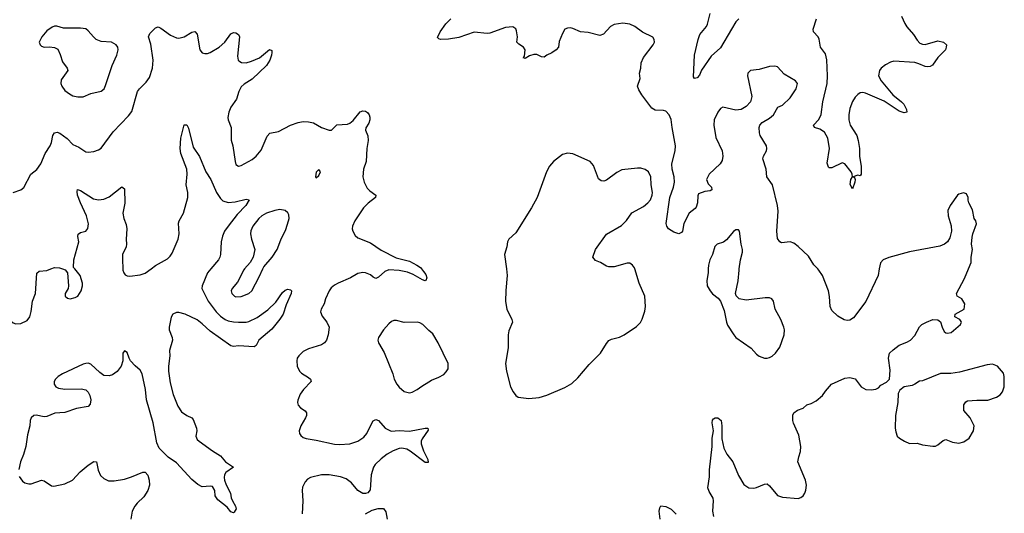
# Model space of a CAD drawing. Header units: inches. Extents: x 1449094 to 1618372, y 389908 to 534307.
# Tile 414 of 494: x 1596840 to 1604442, y 468114 to 471923. Entities that reach past the tile are written whole.
import ezdxf

# ---------------------------------------------------------------- set-up
doc = ezdxf.new("R2010")
doc.units = ezdxf.units.IN
doc.header["$MEASUREMENT"] = 0
for name, color, linetype in [('B5496', 7, 'Continuous'), ('B5497', 7, 'Continuous'), ('B6406', 7, 'Continuous'), ('B6407', 7, 'Continuous')]:
    doc.layers.add(name, color=color, linetype=linetype)

msp = doc.modelspace()

# ---------------------------------------------------------------- linework, layer by layer
at = {"layer": 'B5496', "color": 5}
for points, elevation in [([(1596610.9, 470000), (1596603, 469970), (1596604.7, 469950), (1596616.1, 469930), (1596667, 469890), (1596682.4, 469870), (1596697.2, 469777.2), (1596705.5, 469685.5), (1596743.4, 469623.4), (1596790, 469583.8), (1596810, 469575.8), (1596850, 469578.7), (1596897.7, 469602.3), (1596918.4, 469630), (1596929.7, 469670.3), (1596940.4, 469750), (1596962.7, 469810), (1596972.2, 469967.7), (1596990, 469983.1), (1597050, 469988.3), (1597080.4, 470000)], 520), ([(1598315.9, 470000), (1598290, 469969.6), (1598250.3, 469870), (1598246.5, 469850), (1598295.9, 469750), (1598357.1, 469670), (1598390, 469636.3), (1598427.6, 469610), (1598450, 469600.5), (1598490, 469590.9), (1598530, 469587.8), (1598589.8, 469590.2), (1598610, 469595.4), (1598673.9, 469626.1), (1598756.5, 469683.5), (1598817.9, 469742.1), (1598870, 469817.3), (1598890, 469834.8), (1598910, 469842.8), (1598930, 469838), (1598938, 469830), (1598937.3, 469810), (1598897.2, 469722.8), (1598873.4, 469650), (1598850, 469612.7), (1598786.1, 469533.9), (1598686, 469450), (1598666, 469410), (1598650, 469399.3), (1598530, 469406), (1598490, 469401.6), (1598470, 469405.6), (1598310, 469520.3), (1598250, 469577.1), (1598210, 469606.2), (1598117, 469650), (1598070, 469663.5), (1598050, 469664.2), (1598023.6, 469650), (1598010, 469627.3), (1597994.3, 469550), (1597995, 469530), (1598017.8, 469470), (1598020.6, 469450), (1597998, 469370), (1597999.8, 469330), (1597988.4, 469250), (1597988.9, 469210), (1598001, 469121), (1598025, 469030), (1598060.8, 468940.8), (1598090, 468896.5), (1598130, 468867.6), (1598170, 468850.4), (1598178.9, 468838.9), (1598205.3, 468770), (1598208.9, 468750), (1598201.1, 468710), (1598210, 468684.9), (1598224.9, 468670), (1598330, 468595.3), (1598390, 468558.4), (1598430, 468510.7), (1598492, 468470), (1598431.7, 468428.3), (1598421.6, 468410), (1598418.4, 468390), (1598420.4, 468370), (1598433.9, 468333.9), (1598468, 468270), (1598473.4, 468233.4), (1598482.8, 468210), (1598506.8, 468170), (1598510.5, 468149.5), (1598496.3, 468123.7), (1598490, 468119), (1598470, 468126.6), (1598441.3, 468161.3), (1598370, 468217), (1598349.6, 468250), (1598347, 468290), (1598330, 468321.2), (1598310, 468324.5), (1598250, 468318.7), (1598216.1, 468336.1), (1598170, 468374), (1598050, 468503.1), (1597986.8, 468546.8), (1597917.2, 468617.2), (1597898.2, 468658.2), (1597871.8, 468811.8), (1597820.5, 468990), (1597810.5, 469069.5), (1597785.3, 469190), (1597770, 469218.9), (1597731.5, 469251.5), (1597697, 469290), (1597685.2, 469310), (1597670, 469355.3), (1597650, 469368.7), (1597636, 469350), (1597637.3, 469290), (1597624.4, 469250), (1597592.1, 469207.9), (1597557.3, 469182.7), (1597530, 469174.5), (1597490, 469178.3), (1597459.8, 469199.8), (1597390, 469264.7), (1597370, 469272.3), (1597351, 469271), (1597330, 469265.1), (1597170, 469190.5), (1597136.9, 469170), (1597116.5, 469150), (1597106.9, 469130), (1597106, 469110), (1597120.5, 469090), (1597140.7, 469080.7), (1597190, 469071.3), (1597314.7, 469074.7), (1597350, 469066), (1597368, 469050), (1597382.9, 469022.9), (1597388.5, 468990), (1597383.4, 468956.6), (1597370, 468939.5), (1597278, 468922), (1597190, 468891.8), (1597112.9, 468887.1), (1597050, 468860.5), (1597030, 468858.3), (1596967.9, 468872.1), (1596950, 468867.6), (1596930, 468852), (1596922.6, 468830), (1596919.5, 468790), (1596900.5, 468719.5), (1596888, 468630), (1596870.9, 468569.1), (1596847.2, 468510), (1596833.4, 468453.4)], 520), ([(1597170.2, 470000), (1597192.2, 469992.2), (1597208.4, 469968.4), (1597218, 469870), (1597214, 469850), (1597192, 469810), (1597192.2, 469790), (1597210, 469774.9), (1597230, 469770.3), (1597270, 469779.5), (1597290, 469790.6), (1597314.7, 469830), (1597326.3, 469870), (1597326, 469890), (1597307, 469950), (1597265.3, 470000)], 520), ([(1597636.9, 470000), (1597637.4, 469990), (1597643.7, 469970), (1597655.4, 469955.4), (1597670, 469947.2), (1597690, 469944.9), (1597770, 469955.4), (1597810, 469967), (1597855.4, 470000)], 520), ([(1598577, 470000), (1598570, 469992), (1598521.8, 469898.2), (1598481.6, 469850), (1598473, 469830), (1598478, 469810), (1598498.8, 469790), (1598510, 469784.4), (1598550, 469787), (1598609.3, 469810), (1598631.5, 469830), (1598690, 469939.1), (1598717.8, 470000)], 540), ([(1599942.1, 470000), (1599959, 469979), (1599975.6, 469955.6), (1599983, 469930), (1599976, 469910), (1599970, 469907.3), (1599950, 469914.7), (1599878.1, 469958.1), (1599833.7, 469973.7), (1599770, 469988.4), (1599690, 469992.5), (1599659, 469981), (1599610, 469936.3), (1599590, 469927), (1599570, 469935.1), (1599550, 469954), (1599510, 469969.6), (1599488.6, 469971.4), (1599450, 469965.1), (1599393.4, 469930), (1599298, 469890), (1599270, 469873.5), (1599246.4, 469853.6), (1599229, 469830), (1599201.7, 469770), (1599190.2, 469729.8), (1599168.5, 469690), (1599163.8, 469670), (1599175.1, 469635.1), (1599212.2, 469590), (1599228.5, 469550), (1599223.1, 469490), (1599208.9, 469450), (1599193.4, 469430), (1599170, 469413.3), (1599070, 469383.5), (1599030, 469361.7), (1598994.9, 469330), (1598983.6, 469310), (1598979.6, 469290), (1598982.3, 469250), (1599001.3, 469210), (1599015.9, 469195.9), (1599070, 469163.1), (1599084.4, 469150), (1599090.4, 469130), (1599030.3, 469070), (1599007.1, 469032.9), (1598986.7, 468986.7), (1598984.9, 468970), (1598990, 468947.3), (1599007.7, 468927.7), (1599044.9, 468904.9), (1599055.5, 468890), (1599054.4, 468870), (1599046.7, 468850), (1599010.3, 468790), (1598997, 468750), (1598999.5, 468730), (1599010, 468713.4), (1599030, 468699.5), (1599051.6, 468691.6), (1599130, 468679), (1599270, 468646.5), (1599310, 468644), (1599390, 468650.3), (1599450, 468671.8), (1599497.8, 468702.2), (1599521.6, 468730), (1599547.8, 468790), (1599570, 468827.3), (1599590, 468839.1), (1599610, 468830.4), (1599663, 468770), (1599707.9, 468747.9), (1599770, 468753.4), (1599850, 468747.2), (1599970.3, 468770.3), (1599991.3, 468770), (1599995.2, 468755.2), (1599948.7, 468690), (1599940.3, 468670), (1599938.9, 468650), (1599957, 468597), (1599990.4, 468530), (1599993, 468507), (1599970, 468505.6), (1599854.2, 468594.2), (1599828.5, 468608.5), (1599790, 468616.5), (1599770, 468614.3), (1599723.9, 468596.1), (1599678, 468570), (1599630, 468534), (1599584.9, 468490), (1599571.6, 468470), (1599554, 468410), (1599545.5, 468294.5), (1599528, 468272), (1599510, 468266), (1599490, 468266.6), (1599450, 468289.6), (1599401.3, 468350), (1599359.9, 468379.9), (1599316.4, 468396.4), (1599230, 468411.6), (1599170, 468410.5), (1599086.4, 468390), (1599063.6, 468376.4), (1599044, 468356), (1599025, 468315), (1599021.2, 468290), (1599026.3, 468210), (1599022, 468110)], 540), ([(1600000, 469525.9), (1599952.7, 469570), (1599930, 469582.9), (1599910, 469587.8), (1599810, 469587.3), (1599750, 469600.9), (1599730, 469601.2), (1599710, 469593.2), (1599690, 469577.2), (1599648, 469530), (1599611, 469470), (1599606, 469450), (1599611, 469430), (1599653.7, 469353.7), (1599720.4, 469190), (1599732.7, 469150), (1599751.8, 469111.8), (1599770, 469087.7), (1599810, 469053.4), (1599850, 469043.8), (1599870, 469048.4), (1599910, 469068.2), (1599944.9, 469095.1), (1600000, 469128.8)], 560), ([(1596836.9, 468396.9), (1596862.5, 468362.5), (1596881, 468350), (1596910, 468340.4), (1596930, 468340.4), (1597010, 468368.8), (1597030, 468364.2), (1597085.7, 468325.7), (1597102.9, 468322.9), (1597190, 468341.7), (1597249.4, 468370), (1597306.6, 468433.4), (1597370, 468484.9), (1597412.7, 468512.7), (1597433.4, 468510), (1597446.1, 468446.1), (1597465.3, 468405.3), (1597490, 468381.7), (1597525.9, 468365.9), (1597570, 468363.9), (1597650, 468377.7), (1597704.7, 468395.3), (1597790, 468432.7), (1597810.4, 468430.4), (1597828.5, 468408.5), (1597839.5, 468370), (1597841.7, 468330), (1597830.3, 468290), (1597798.3, 468241.7), (1597746.5, 468193.5), (1597728.9, 468170), (1597709.3, 468130.7), (1597699.2, 468070)], 520), ([(1599510, 468110.5), (1599561.2, 468138.8), (1599607.6, 468152.4), (1599650, 468150.6), (1599666.7, 468126.7), (1599677.2, 468070)], 540)]:
    msp.add_lwpolyline(points, dxfattribs=dict(at, elevation=elevation))
at = {"layer": 'B5497', "color": 5}
for points, elevation in [([(1596790, 470590.2), (1596848.8, 470611.2), (1596872.9, 470627.1), (1596926, 470730), (1596971.8, 470768.2), (1597003.5, 470810), (1597037.4, 470890), (1597076.9, 470950), (1597085.9, 470974.1), (1597096.4, 471030), (1597108.8, 471051.2), (1597130, 471055.2), (1597150, 471046.5), (1597207, 471007), (1597250, 470961.1), (1597298.2, 470938.2), (1597350, 470904.2), (1597370, 470901.1), (1597413.6, 470906.4), (1597450, 470917.6), (1597470, 470930.4), (1597562.4, 471057.6), (1597679.7, 471180.2), (1597706.3, 471213.7), (1597751, 471369), (1597765.6, 471390), (1597817.8, 471442.2), (1597842, 471478), (1597865, 471550), (1597870.7, 471610), (1597853.6, 471733.6), (1597836, 471790), (1597844.8, 471815.2), (1597890, 471861), (1597910, 471866.8), (1597930, 471857.3), (1598003.9, 471803.9), (1598050, 471782), (1598070, 471779.5), (1598109.7, 471790.3), (1598170, 471827.7), (1598192.3, 471832.3), (1598210.3, 471810.3), (1598230.7, 471690), (1598248.3, 471668.3), (1598270, 471662), (1598290, 471663), (1598310, 471670.4), (1598379.3, 471710), (1598424.5, 471750), (1598470, 471814.8), (1598490, 471824.9), (1598510, 471822), (1598530.7, 471810), (1598537.1, 471790), (1598521.5, 471641.5), (1598526.7, 471610), (1598539.3, 471599.3), (1598552.9, 471592.9), (1598590, 471590.3), (1598630, 471602.3), (1598690.9, 471629.1), (1598770, 471694), (1598786, 471686), (1598787.3, 471670), (1598785.5, 471650), (1598772.2, 471610), (1598745.5, 471570), (1598635, 471465), (1598574, 471426), (1598550, 471404.2), (1598531.4, 471370), (1598513.4, 471310), (1598471.7, 471248.3), (1598454.9, 471210), (1598447.8, 471167.8), (1598450.3, 471150), (1598472.4, 471090), (1598472.2, 470992.2), (1598486.3, 470950), (1598503.1, 470830), (1598510, 470806.8), (1598530, 470793.4), (1598550, 470797.1), (1598634.6, 470845.4), (1598666.3, 470870), (1598704.2, 470915.8), (1598750, 471024.9), (1598772.4, 471047.6), (1598839.5, 471060.5), (1598930, 471110.4), (1598990, 471130.3), (1599030, 471136.4), (1599070, 471135.8), (1599108.3, 471128.3), (1599170, 471090.7), (1599230, 471071), (1599248.7, 471071.3), (1599290, 471110.8), (1599370, 471118), (1599390, 471124.9), (1599414, 471146), (1599470, 471211), (1599490, 471221), (1599510, 471218), (1599526.4, 471206.4), (1599538, 471190), (1599544.7, 471170), (1599544.7, 471150), (1599535.3, 471124.7), (1599511.6, 471088.4), (1599511.3, 471070), (1599528, 471028), (1599530.4, 470990.4), (1599519.5, 470930), (1599515.3, 470830), (1599495.8, 470770), (1599490.4, 470710), (1599500.4, 470670), (1599523.4, 470623.4), (1599542.9, 470602.9), (1599590.8, 470570), (1599587.3, 470550), (1599531.6, 470508.5), (1599495.5, 470470), (1599428.2, 470370), (1599410.5, 470330), (1599408.2, 470310), (1599413, 470290), (1599430, 470258.8), (1599450, 470240.5), (1599550, 470200.3), (1599630, 470145.2), (1599745.9, 470085.9), (1599850, 470060.2), (1599907.7, 470030), (1599934, 470010), (1599942.1, 470000)], 540), ([(1597855.4, 470000), (1597890, 470025.2), (1597981.5, 470078.5), (1598001.8, 470098.2), (1598017.9, 470122.1), (1598063.8, 470230), (1598070.9, 470270), (1598067, 470353), (1598071.2, 470370), (1598104.2, 470430), (1598138.8, 470550), (1598137.8, 470590), (1598124.7, 470650), (1598132.9, 470730), (1598131.7, 470770), (1598085.1, 470890), (1598078.9, 470930), (1598083.5, 471010), (1598110, 471111), (1598130, 471111.3), (1598144.9, 471084.9), (1598178.6, 470938.6), (1598227.5, 470867.5), (1598277.3, 470750), (1598316.5, 470690), (1598359.2, 470590), (1598390, 470543.7), (1598410, 470524.6), (1598450, 470511.3), (1598503.5, 470516.5), (1598590, 470537), (1598612.3, 470532.3), (1598587.4, 470490), (1598520.5, 470419.5), (1598449.2, 470330), (1598422.8, 470290), (1598406.2, 470253.8), (1598394.7, 470210), (1598390.2, 470110), (1598385.5, 470090), (1598375.6, 470070), (1598315.9, 470000)], 520), ([(1597265.3, 470000), (1597257, 470010), (1597259.7, 470070), (1597296, 470210), (1597289.7, 470250), (1597291.6, 470268.4), (1597310, 470281.3), (1597352, 470290), (1597367.1, 470312.9), (1597371.5, 470348.5), (1597356.3, 470410), (1597309.9, 470510), (1597288, 470570), (1597283.5, 470596.5), (1597287.7, 470612.3), (1597310, 470604.4), (1597410, 470541.5), (1597450, 470531.7), (1597490, 470538.7), (1597530, 470557.4), (1597630, 470633), (1597650, 470618), (1597651.7, 470508.3), (1597637.6, 470430), (1597643.7, 470390), (1597661.6, 470341.6), (1597667.8, 470310), (1597662.3, 470230), (1597666, 470190), (1597662, 470170), (1597635.4, 470110), (1597632.9, 470072.9), (1597636.9, 470000)], 520), ([(1598717.8, 470000), (1598724.7, 470015.2), (1598790, 470090.4), (1598828.6, 470150), (1598856.6, 470223.4), (1598896.4, 470303.6), (1598916.9, 470370), (1598920.5, 470390), (1598917.4, 470417.4), (1598910, 470432.7), (1598889.7, 470449.7), (1598850, 470458.3), (1598810, 470450.9), (1598746, 470430), (1598710.4, 470410), (1598686.5, 470390), (1598641.2, 470330), (1598625.7, 470294.3), (1598623.2, 470270), (1598629.3, 470229.3), (1598657, 470150), (1598643.7, 470090), (1598620.4, 470050), (1598577, 470000)], 540), ([(1597080.4, 470000), (1597110, 470011.4), (1597147.9, 470007.9), (1597170.2, 470000)], 520)]:
    msp.add_lwpolyline(points, dxfattribs=dict(at, elevation=elevation))
for points, elevation in [([(1597110, 471873.2), (1597090, 471865.2), (1597050, 471837.2), (1597011, 471790), (1596991.3, 471750), (1596998, 471730), (1597010, 471718), (1597030, 471711), (1597070, 471714), (1597110, 471707.3), (1597134.4, 471694.4), (1597154.2, 471654.2), (1597170, 471598), (1597206, 471550), (1597211, 471530), (1597161.6, 471458.4), (1597159.1, 471430), (1597164.9, 471410), (1597190, 471376.3), (1597224, 471350), (1597250, 471336.4), (1597290, 471327), (1597330, 471328.8), (1597390, 471354.6), (1597469.7, 471370.3), (1597491.5, 471390), (1597504.2, 471415.8), (1597554.7, 471570), (1597591.1, 471650), (1597600.5, 471690), (1597596.9, 471710), (1597584.5, 471730), (1597550, 471749.6), (1597470, 471755.1), (1597431.1, 471771.1), (1597409.4, 471790), (1597370, 471837.2), (1597350, 471852), (1597310, 471858), (1597178, 471858), (1597127.1, 471872.9)], 560), ([(1599150, 470768), (1599130, 470746), (1599124.7, 470710), (1599130, 470702), (1599150, 470722), (1599162, 470750)], 540)]:
    msp.add_lwpolyline(points, close=True, dxfattribs=dict(at, elevation=elevation))
at = {"layer": 'B6406', "color": 5}
for points, elevation in [([(1600598.4, 470000), (1600604.9, 469950), (1600592.5, 469832.5), (1600590.5, 469749.5), (1600600.5, 469690), (1600640.5, 469610), (1600644.9, 469590), (1600616.7, 469523.3), (1600610.5, 469490), (1600610.6, 469390), (1600590.5, 469270), (1600599.5, 469210), (1600630, 469090.8), (1600650, 469050.6), (1600670, 469024), (1600690, 469010.7), (1600730, 469004), (1600770, 469000.7), (1600850, 469007.3), (1600910, 469024.9), (1601050, 469084.9), (1601104.2, 469115.8), (1601150, 469159.1), (1601236.6, 469263.4), (1601325.1, 469350), (1601370, 469424), (1601390, 469448), (1601410, 469457.6), (1601470, 469472.4), (1601506, 469490), (1601603.3, 469556.7), (1601633.4, 469586.6), (1601647.3, 469612.7), (1601665.8, 469674.2), (1601671.3, 469708.7), (1601667.1, 469790), (1601623.5, 469890), (1601589.4, 470000)], 560), ([(1602156.7, 470000), (1602156.4, 469970), (1602144.2, 469910), (1602148.7, 469870), (1602170, 469830.6), (1602190, 469808), (1602233.8, 469773.8), (1602250.4, 469750.4), (1602279, 469679), (1602296.3, 469590), (1602306.2, 469566.2), (1602353.4, 469490), (1602370, 469470.7), (1602488.6, 469388.6), (1602530, 469342.8), (1602550, 469327.3), (1602590, 469310.6), (1602610, 469310.6), (1602630, 469315.5), (1602650, 469327.7), (1602674.5, 469350), (1602710, 469396), (1602742, 469490), (1602745.6, 469530), (1602740.5, 469550), (1602716.2, 469610), (1602672.3, 469690), (1602659, 469750), (1602648, 469770), (1602630, 469777.2), (1602595.5, 469775.5), (1602450, 469758.4), (1602395.3, 469770), (1602372, 469792), (1602366.6, 469810), (1602387.2, 469907.2), (1602394.7, 469990), (1602396.1, 470000)], 560), ([(1602199.6, 468090), (1602191.2, 468131.2), (1602196.9, 468210), (1602194, 468230), (1602162.5, 468282.5), (1602153, 468310), (1602164.9, 468395.1), (1602166, 468450), (1602185.4, 468630), (1602186.6, 468693.4), (1602196, 468750), (1602187, 468813), (1602190, 468834), (1602196.4, 468843.6), (1602210, 468851.3), (1602230.7, 468850.7), (1602256, 468830), (1602261, 468790), (1602260.3, 468690), (1602277.6, 468617.6), (1602300.3, 468570), (1602344.9, 468510), (1602390, 468406.8), (1602430, 468337.3), (1602470, 468310.6), (1602508.1, 468308.1), (1602530, 468313), (1602590, 468338.8), (1602610, 468341), (1602630, 468326), (1602690, 468251), (1602730, 468238.8), (1602850, 468227.3), (1602870, 468234.8), (1602889, 468250), (1602902.7, 468270), (1602910, 468292), (1602915.1, 468330), (1602906.6, 468370), (1602847, 468510), (1602854.5, 468550), (1602869.6, 468590), (1602871.6, 468630), (1602856.9, 468716.9), (1602814, 468810), (1602809, 468830), (1602809.1, 468870.9), (1602818, 468890), (1602846, 468910), (1602890, 468924.7), (1602918, 468950), (1602950, 468961), (1602990, 468982.8), (1603038, 469022), (1603062.5, 469057.5), (1603108.7, 469110), (1603210, 469157.3), (1603250, 469162.8), (1603290, 469151), (1603338, 469090), (1603374, 469070), (1603413.6, 469066.4), (1603450, 469072), (1603470, 469082), (1603490, 469102), (1603533.6, 469126.4), (1603555.3, 469150), (1603562, 469218), (1603548.7, 469310), (1603555.3, 469350), (1603583.2, 469376.8), (1603629.5, 469410.5), (1603690, 469434), (1603717.2, 469450), (1603750, 469486), (1603787.2, 469552.8), (1603804, 469570), (1603841.2, 469590), (1603890, 469608.5), (1603930, 469607.3), (1603950.6, 469590.6), (1603962.4, 469550), (1603978, 469518), (1603990, 469506), (1604004.7, 469504.7), (1604032.7, 469510), (1604104.5, 469570), (1604112, 469590), (1604110, 469595.3), (1604099, 469610), (1604059, 469630), (1604062, 469650), (1604132.3, 469690), (1604138, 469730), (1604115.3, 469770), (1604078, 469790), (1604074, 469810), (1604134.9, 469925.1), (1604165, 470000)], 540), ([(1603477.1, 470000), (1603467.3, 469950), (1603371.7, 469748.3), (1603278, 469622), (1603250, 469604), (1603230, 469601.2), (1603206.3, 469606.3), (1603156.5, 469636.5), (1603110, 469679), (1603098.4, 469710), (1603093.4, 469786.6), (1603085.1, 469830), (1603037.4, 469950), (1603010.5, 469990.5), (1603001.4, 470000)], 540), ([(1600000, 469128.8), (1600019.4, 469140.6), (1600076.3, 469163.7), (1600114.2, 469185.8), (1600134.2, 469205.8), (1600149, 469230), (1600149.3, 469270), (1600071.2, 469430), (1600030, 469498), (1600000, 469525.9)], 560), ([(1601785.2, 468070), (1601777.2, 468130), (1601783.2, 468156.8), (1601790, 468171.3), (1601830, 468166.8), (1601870, 468146.8), (1601908.3, 468108.3)], 540)]:
    msp.add_lwpolyline(points, dxfattribs=dict(at, elevation=elevation))
at = {"layer": 'B6406', "color": 5, "elevation": 540}
msp.add_lwpolyline([(1604350, 469263.7), (1604310, 469260.7), (1604096.7, 469203.3), (1604030, 469192), (1603950, 469192.3), (1603810, 469137.2), (1603786.8, 469133.2), (1603752, 469110), (1603730, 469101.2), (1603670, 469089), (1603634.8, 469065.2), (1603622, 469038), (1603620.7, 468970), (1603600.7, 468870), (1603599.1, 468770), (1603603.4, 468743.4), (1603616, 468710), (1603633.2, 468693.2), (1603670.5, 468670.5), (1603710, 468654), (1603770, 468655.5), (1603810, 468643), (1603890, 468633.4), (1603910, 468633.4), (1603930, 468642), (1603970, 468674.8), (1603990, 468682.8), (1604042.5, 468662.5), (1604090, 468656.3), (1604130, 468665.5), (1604170, 468694), (1604205.1, 468750), (1604209.4, 468790), (1604179, 468850), (1604130, 468908), (1604129.2, 468950.8), (1604145.2, 468974.8), (1604159, 468981), (1604230, 468987.7), (1604313.8, 468986.2), (1604382, 469010), (1604411.3, 469028.7), (1604427.5, 469052.5), (1604442, 469090), (1604442, 469170), (1604436.1, 469196.1), (1604390, 469249.2)], close=True, dxfattribs=at)
at = {"layer": 'B6407', "color": 5}
for points, elevation in [([(1603001.4, 470000), (1602971.5, 470031.5), (1602930, 470099.5), (1602850, 470173.6), (1602817.5, 470197.5), (1602790, 470207.8), (1602722.3, 470202.3), (1602708.2, 470208.2), (1602690, 470235.3), (1602685.7, 470290), (1602695.7, 470444.3), (1602691.9, 470490), (1602653.3, 470650), (1602609.5, 470710), (1602603.6, 470770), (1602578.4, 470850), (1602582.9, 470870), (1602605.1, 470910), (1602609.6, 470930), (1602605.1, 470950), (1602558.4, 471030), (1602551.8, 471050), (1602549.6, 471090), (1602555.1, 471110), (1602571.4, 471128.6), (1602630, 471162.4), (1602660.9, 471190), (1602693.2, 471246.8), (1602730, 471262.8), (1602790, 471320.7), (1602835.6, 471390), (1602844.5, 471430), (1602831.2, 471451.2), (1602741.8, 471501.8), (1602690, 471559.6), (1602670, 471565.4), (1602630, 471563.1), (1602550, 471539.7), (1602482.8, 471530), (1602463, 471510), (1602460.5, 471490), (1602494, 471330), (1602482.8, 471290), (1602450, 471253.2), (1602410, 471229.3), (1602370, 471223.7), (1602270, 471247), (1602250, 471238), (1602230.3, 471209.7), (1602203.1, 471150), (1602199, 471110), (1602213.7, 471013.7), (1602264.2, 470910), (1602269, 470870), (1602263.6, 470836.4), (1602248.2, 470811.8), (1602164.4, 470730), (1602144, 470690), (1602156.8, 470656.8), (1602182, 470630), (1602182.8, 470610), (1602170, 470602), (1602130, 470597.2), (1602082, 470578), (1602075.5, 470564.5), (1602072.6, 470510), (1602062.6, 470477.4), (1602054.7, 470465.3), (1602010, 470429.6), (1601968.3, 470350), (1601957.5, 470290), (1601950, 470280.4), (1601930, 470271.4), (1601890, 470282.4), (1601849.8, 470310), (1601835.7, 470330), (1601832.2, 470350), (1601859.5, 470550), (1601889.1, 470630), (1601895, 470670), (1601892.6, 470710), (1601876.9, 470770), (1601874.9, 470810), (1601901.5, 470910), (1601903.9, 470950), (1601876.5, 471090), (1601870, 471153.2), (1601855.6, 471190), (1601830, 471216), (1601810, 471223.5), (1601745.8, 471225.8), (1601720.7, 471240.7), (1601643.4, 471343.4), (1601621.3, 471381.3), (1601611.2, 471410), (1601629.6, 471470), (1601625.6, 471510), (1601635.1, 471550), (1601638, 471590), (1601656.3, 471630), (1601732.3, 471730), (1601740.9, 471750), (1601739.3, 471770), (1601727.3, 471787.3), (1601650, 471828), (1601590, 471871.6), (1601550, 471887.3), (1601496.6, 471896.6), (1601430, 471886.6), (1601402.8, 471870), (1601347.9, 471812.1), (1601318.5, 471801.5), (1601230, 471822.9), (1601169.6, 471829.6), (1601110, 471855.1), (1601090, 471859.3), (1601070, 471857.2), (1601050, 471848.7), (1601030, 471815.3), (1601005.5, 471754.5), (1600999.1, 471710), (1600982.8, 471690), (1600950, 471667), (1600910, 471649.5), (1600890, 471635.1), (1600870, 471636.3), (1600833.4, 471653.4), (1600810, 471654.9), (1600776.3, 471643.7), (1600744, 471624), (1600730.7, 471629.3), (1600730, 471626), (1600729.7, 471629.7), (1600738.9, 471641.1), (1600741.7, 471690), (1600729.9, 471709.9), (1600694.1, 471734.1), (1600678.9, 471750), (1600683.5, 471790), (1600675.9, 471835.9), (1600670, 471853.2), (1600648.2, 471868.2), (1600590, 471863.9), (1600470, 471819.5), (1600450, 471817), (1600350, 471827), (1600230, 471786.4), (1600151.6, 471771.6), (1600089.6, 471769.6), (1600075.5, 471775.5), (1600066.8, 471786.8), (1600086, 471830), (1600131.6, 471890), (1600170, 471928.4)], 540), ([(1602392.4, 471930), (1602370, 471905.6), (1602334.7, 471850), (1602250, 471705.1), (1602178.3, 471641.7), (1602105.5, 471534.5), (1602090, 471495.1), (1602070, 471475.1), (1602050, 471469), (1602042.8, 471482.8), (1602049, 471650), (1602077.3, 471770), (1602091.7, 471810), (1602142, 471870), (1602150, 471888), (1602171.2, 471970)], 520), ([(1603649, 471949), (1603673.3, 471893.3), (1603689, 471869), (1603742, 471810), (1603770, 471764), (1603790, 471742.4), (1603810, 471734), (1603830, 471732), (1603930, 471760.7), (1603972, 471750), (1603994.8, 471730), (1603994, 471710), (1603986.8, 471690), (1603927.8, 471632.3), (1603887.2, 471572.8), (1603870, 471562.4), (1603850, 471558), (1603830, 471561.3), (1603782.5, 471582.5), (1603750, 471591.5), (1603590, 471602.3), (1603564.5, 471595.5), (1603525.1, 471574.9), (1603492, 471550), (1603478, 471530), (1603470.3, 471490), (1603490.3, 471450), (1603582.5, 471342.5), (1603647.7, 471290), (1603665.5, 471270), (1603686.8, 471230), (1603690, 471208.7), (1603670, 471203.7), (1603630, 471218), (1603513.6, 471293.6), (1603370, 471355.8), (1603350, 471360.9), (1603330, 471358.5), (1603310, 471346.9), (1603290, 471326.3), (1603270, 471291.5), (1603250, 471237), (1603242.9, 471190), (1603242.8, 471150), (1603252, 471110), (1603302.3, 471030), (1603314.3, 470990), (1603324.9, 470930), (1603324, 470870), (1603337.4, 470790), (1603338, 470730), (1603330, 470718), (1603310, 470724), (1603274, 470710), (1603286, 470706), (1603290.9, 470690.9), (1603288, 470670), (1603270, 470619), (1603252.3, 470652.3), (1603257, 470690), (1603269.6, 470710), (1603267.8, 470730), (1603258.7, 470750), (1603210, 470811.8), (1603190, 470819.6), (1603110, 470780.5), (1603090, 470780.9), (1603085.3, 470785.3), (1603075.6, 470815.6), (1603092.8, 470930), (1603079.8, 471010), (1603055, 471055), (1603018.2, 471078.2), (1602976, 471090), (1602968.2, 471108.2), (1603010, 471153.4), (1603029.1, 471190.9), (1603041.7, 471290), (1603073.7, 471430), (1603078, 471490), (1603073, 471613), (1603060.5, 471660.5), (1603022, 471710), (1603013.9, 471773.9), (1603005.1, 471790), (1602969.7, 471830), (1602967.4, 471850), (1602992.8, 471930)], 520), ([(1601589.4, 470000), (1601587.2, 470007.2), (1601572.7, 470030), (1601550, 470044), (1601530, 470044), (1601430, 470017), (1601390, 470016.2), (1601370, 470022), (1601325.2, 470050), (1601285.1, 470065.1), (1601265.6, 470090), (1601284.7, 470150), (1601370.8, 470269.2), (1601486.3, 470333.7), (1601525.6, 470374.4), (1601566.1, 470433.9), (1601657.4, 470482.6), (1601690, 470508.9), (1601710, 470532.7), (1601724.2, 470570), (1601725.3, 470590), (1601715, 470650), (1601714.3, 470710), (1601694.5, 470750), (1601670, 470767), (1601636.3, 470776.3), (1601610, 470776.9), (1601490, 470765.1), (1601450, 470745.1), (1601370, 470685.1), (1601350, 470677.4), (1601330, 470678.7), (1601310, 470695.1), (1601270, 470798), (1601244.5, 470830), (1601110, 470888.2), (1601070, 470892.6), (1601030, 470883), (1600960.5, 470830), (1600930, 470792.3), (1600908.4, 470750), (1600835.5, 470550), (1600793, 470470), (1600670, 470279), (1600618, 470230), (1600606, 470210), (1600600.7, 470170), (1600584, 470110), (1600598.4, 470000)], 560), ([(1604165, 470000), (1604185.2, 470050), (1604186, 470090), (1604196, 470150), (1604189.2, 470190), (1604194.6, 470245.4), (1604199, 470270), (1604228, 470348), (1604222, 470370), (1604209, 470390), (1604195.5, 470455.5), (1604168.7, 470510), (1604162, 470530), (1604162, 470550), (1604150, 470578), (1604128, 470588), (1604090, 470577.2), (1604081, 470570), (1604024, 470490), (1604005.5, 470450), (1604008, 470410), (1604032.7, 470332.7), (1604033.4, 470290), (1604021.1, 470238.9), (1604004, 470210), (1603981, 470190), (1603944.7, 470175.3), (1603710, 470131.6), (1603550, 470089.2), (1603506, 470070), (1603486, 470046), (1603477.1, 470000)], 540), ([(1602396.1, 470000), (1602406.3, 470070), (1602421.3, 470130), (1602421.3, 470150), (1602409.4, 470190.6), (1602397.2, 470290), (1602390, 470302), (1602370, 470301.2), (1602350, 470289), (1602296.5, 470223.5), (1602274.7, 470205.3), (1602226, 470190), (1602206.1, 470173.9), (1602188.7, 470110), (1602168.8, 470070), (1602157, 470030), (1602156.7, 470000)], 560)]:
    msp.add_lwpolyline(points, dxfattribs=dict(at, elevation=elevation))

doc.saveas('drawing.dxf')
